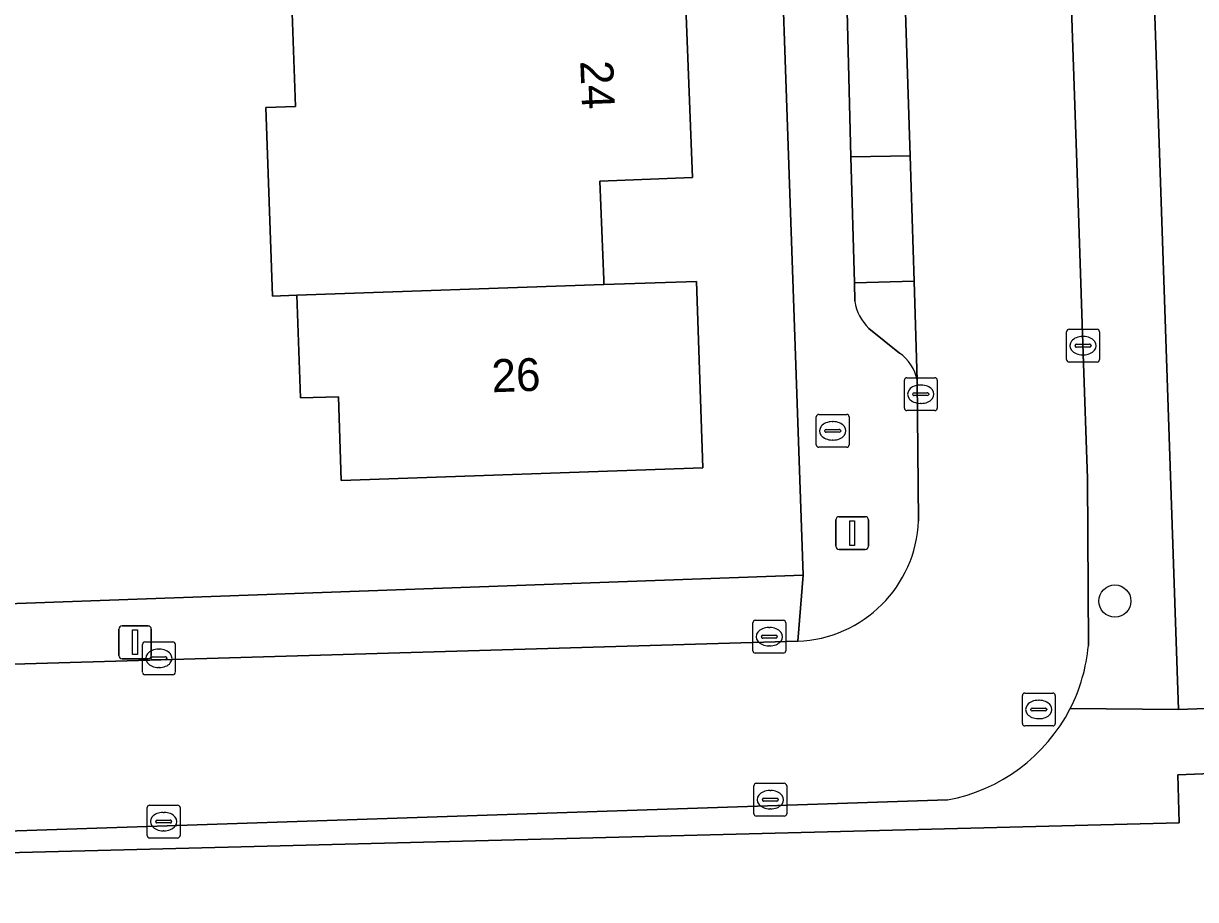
# Model space of a CAD drawing. Extents: x 161084 to 161928, y 385354 to 386522.
# Drawn here: x 161611.48 to 161647.18, y 386328.14 to 386354.82 of the extents above; entities that cross this region are included whole.
import ezdxf

# ---------------------------------------------------------------- set-up
doc = ezdxf.new("R2010")
doc.units = 0
for name, color, linetype in [('IMGEO_Boom', 7, 'Continuous'), ('IMGEO_Brandkraan', 7, 'Continuous'), ('IMGEO_Erf', 7, 'Continuous'), ('IMGEO_Groenvoorziening', 7, 'Continuous'), ('IMGEO_Kolk', 7, 'Continuous'), ('IMGEO_Lichtmast', 7, 'Continuous'), ('IMGEO_Pand', 7, 'Continuous'), ('IMGEO_Pand_nummerreeks', 7, 'Continuous'), ('IMGEO_Parkeervlak_open', 7, 'Continuous'), ('IMGEO_Rijbaan_lokaal_open', 7, 'Continuous'), ('IMGEO_Rioolput', 7, 'Continuous'), ('IMGEO_Voetpad_open', 7, 'Continuous')]:
    doc.layers.add(name, color=color, linetype=linetype)

msp = doc.modelspace()

# ---------------------------------------------------------------- linework, layer by layer
at = {"layer": 'IMGEO_Boom'}
msp.add_circle((161644.72, 386337.228), 0.489, dxfattribs=at)
at = {"layer": 'IMGEO_Brandkraan'}
for p, q in [((161635.624, 386341.985), (161635.624, 386342.837)), ((161635.699, 386342.911), (161636.551, 386342.911)), ((161636.625, 386342.837), (161636.625, 386341.985)), ((161636.112, 386342.691), (161636.137, 386342.691)), ((161635.883, 386342.405), (161635.883, 386342.417)), ((161636.321, 386342.368), (161635.923, 386342.368)), ((161635.926, 386342.454), (161636.324, 386342.454)), ((161636.135, 386342.131), (161636.11, 386342.131)), ((161636.367, 386342.417), (161636.367, 386342.405)), ((161636.551, 386341.911), (161635.699, 386341.911))]:
    msp.add_line(p, q, dxfattribs=at)
for points in [[(161635.624, 386341.985), (161635.624, 386342.837)], [(161635.699, 386342.911), (161636.551, 386342.911)], [(161636.625, 386342.837), (161636.625, 386341.985)], [(161636.551, 386341.911), (161635.699, 386341.911)]]:
    msp.add_lwpolyline(points, dxfattribs=at)
for centre, radius, start, end in [((161635.701, 386342.835), 0.0765, 91.552, 178.448), ((161635.701, 386342.835), 0.0765, 91.552, 178.448), ((161636.549, 386342.835), 0.0765, 1.552, 88.448), ((161636.549, 386342.835), 0.0765, 1.552, 88.448), ((161635.923, 386342.414), 0.0403, 85.8775, 175.7526), ((161635.92, 386342.404), 0.0366, 178.938, 274.7102), ((161636.324, 386342.411), 0.043, 264.8664, 352.4533), ((161636.328, 386342.416), 0.0386, 1.7309, 96.639), ((161635.701, 386341.987), 0.0765, 181.552, 268.448), ((161635.701, 386341.987), 0.0765, 181.552, 268.448), ((161636.549, 386341.987), 0.0765, 271.552, 358.448), ((161636.549, 386341.987), 0.0765, 271.552, 358.448)]:
    msp.add_arc(centre, radius, start, end, dxfattribs=at)
for centre, major_axis, ratio, start_param, end_param in [((161636.111, 386342.411), (-0.387, 0.002), 0.722429, 4.712389, 7.853982), ((161636.136, 386342.411), (-0.39, 0.002), 0.717154, 1.570796, 4.712389)]:
    msp.add_ellipse(centre, major_axis=major_axis, ratio=ratio, start_param=start_param, end_param=end_param, dxfattribs=at)
at = {"layer": 'IMGEO_Erf'}
for points in [[(161631.468, 386442.867), (161630.642, 386465.121), (161630.394, 386473.506), (161567.522, 386471.288), (161567.994, 386457.272), (161568.518, 386442.6), (161570.26, 386393.761), (161572.389, 386335.756), (161635.223, 386338.014), (161632.968, 386402.53)], [(161669.497, 386373.487), (161669.194, 386374.194), (161668.159, 386403.534), (161663.979, 386403.39), (161644.315, 386402.713), (161646.505, 386338.361), (161646.656, 386333.93), (161660.841, 386334.438), (161670.779, 386334.793), (161669.719, 386364.437), (161669.901, 386364.767)]]:
    msp.add_lwpolyline(points, close=True, dxfattribs=at)
msp.add_lwpolyline([(161631.632, 386355.855), (161631.855, 386350.126), (161629.032, 386350.017), (161629.149, 386347.013), (161629.155, 386346.864), (161631.979, 386346.962), (161632.171, 386341.287), (161621.157, 386340.903), (161621.068, 386343.451), (161619.909, 386343.412), (161619.804, 386346.541), (161619.058, 386346.515), (161618.857, 386352.258), (161619.757, 386352.289), (161619.648, 386355.413)], dxfattribs=at)
at = {"layer": 'IMGEO_Groenvoorziening'}
msp.add_lwpolyline([(161699.109, 386334.013), (161696.69, 386333.925), (161646.639, 386331.937), (161646.674, 386330.47), (161610.96, 386329.563), (161611.214, 386322.838), (161609.73, 386322.75), (161609.873, 386318.297), (161667.929, 386321.203), (161700.638, 386322.84), (161700.48, 386326.968), (161699.417, 386326.93)], close=True, dxfattribs=at)
at = {"layer": 'IMGEO_Kolk'}
for p, q in [((161643.249, 386344.579), (161643.249, 386345.431)), ((161643.324, 386345.505), (161644.176, 386345.505)), ((161644.25, 386345.431), (161644.25, 386344.579)), ((161643.508, 386344.999), (161643.508, 386345.011)), ((161643.551, 386345.048), (161643.949, 386345.048)), ((161643.737, 386345.285), (161643.762, 386345.285)), ((161643.992, 386345.011), (161643.992, 386344.999)), ((161643.946, 386344.962), (161643.548, 386344.962)), ((161643.76, 386344.725), (161643.735, 386344.725)), ((161644.176, 386344.505), (161643.324, 386344.505)), ((161638.306, 386343.101), (161638.306, 386343.953)), ((161638.381, 386344.027), (161639.233, 386344.027)), ((161639.307, 386343.953), (161639.307, 386343.101)), ((161638.608, 386343.57), (161639.006, 386343.57)), ((161638.794, 386343.807), (161638.819, 386343.807)), ((161638.565, 386343.521), (161638.565, 386343.533)), ((161639.003, 386343.484), (161638.605, 386343.484)), ((161638.817, 386343.247), (161638.792, 386343.247)), ((161639.049, 386343.533), (161639.049, 386343.521)), ((161639.233, 386343.027), (161638.381, 386343.027)), ((161633.692, 386335.715), (161633.692, 386336.567)), ((161633.767, 386336.641), (161634.619, 386336.641)), ((161634.18, 386336.421), (161634.205, 386336.421)), ((161634.693, 386336.567), (161634.693, 386335.715)), ((161633.951, 386336.135), (161633.951, 386336.147)), ((161634.389, 386336.098), (161633.991, 386336.098)), ((161633.994, 386336.184), (161634.392, 386336.184)), ((161634.435, 386336.147), (161634.435, 386336.135)), ((161615.1, 386335.057), (161615.1, 386335.909)), ((161615.175, 386335.983), (161616.027, 386335.983)), ((161615.588, 386335.763), (161615.613, 386335.763)), ((161616.101, 386335.909), (161616.101, 386335.057)), ((161634.203, 386335.861), (161634.178, 386335.861)), ((161615.359, 386335.477), (161615.359, 386335.489)), ((161615.797, 386335.44), (161615.399, 386335.44)), ((161615.402, 386335.526), (161615.8, 386335.526)), ((161615.843, 386335.489), (161615.843, 386335.477)), ((161634.619, 386335.641), (161633.767, 386335.641)), ((161615.611, 386335.203), (161615.586, 386335.203)), ((161616.027, 386334.983), (161615.175, 386334.983)), ((161633.722, 386330.751), (161633.722, 386331.603)), ((161633.797, 386331.677), (161634.649, 386331.677)), ((161634.21, 386331.457), (161634.235, 386331.457)), ((161634.723, 386331.603), (161634.723, 386330.751)), ((161633.981, 386331.171), (161633.981, 386331.183)), ((161634.419, 386331.134), (161634.021, 386331.134)), ((161634.024, 386331.22), (161634.422, 386331.22)), ((161634.465, 386331.183), (161634.465, 386331.171)), ((161615.244, 386330.086), (161615.244, 386330.938)), ((161615.319, 386331.012), (161616.171, 386331.012)), ((161615.732, 386330.792), (161615.757, 386330.792)), ((161616.245, 386330.938), (161616.245, 386330.086)), ((161634.233, 386330.897), (161634.208, 386330.897)), ((161615.503, 386330.506), (161615.503, 386330.518)), ((161615.941, 386330.469), (161615.543, 386330.469)), ((161615.546, 386330.555), (161615.944, 386330.555)), ((161615.987, 386330.518), (161615.987, 386330.506)), ((161634.649, 386330.677), (161633.797, 386330.677)), ((161616.171, 386330.012), (161615.319, 386330.012)), ((161615.755, 386330.232), (161615.73, 386330.232))]:
    msp.add_line(p, q, dxfattribs=at)
for points in [[(161643.249, 386344.579), (161643.249, 386345.431)], [(161643.324, 386345.505), (161644.176, 386345.505)], [(161644.25, 386345.431), (161644.25, 386344.579)], [(161644.176, 386344.505), (161643.324, 386344.505)], [(161638.306, 386343.101), (161638.306, 386343.953)], [(161638.381, 386344.027), (161639.233, 386344.027)], [(161639.307, 386343.953), (161639.307, 386343.101)], [(161639.233, 386343.027), (161638.381, 386343.027)], [(161633.692, 386335.715), (161633.692, 386336.567)], [(161633.767, 386336.641), (161634.619, 386336.641)], [(161634.693, 386336.567), (161634.693, 386335.715)], [(161615.1, 386335.057), (161615.1, 386335.909)], [(161615.175, 386335.983), (161616.027, 386335.983)], [(161616.101, 386335.909), (161616.101, 386335.057)], [(161634.619, 386335.641), (161633.767, 386335.641)], [(161616.027, 386334.983), (161615.175, 386334.983)], [(161633.722, 386330.751), (161633.722, 386331.603)], [(161633.797, 386331.677), (161634.649, 386331.677)], [(161634.723, 386331.603), (161634.723, 386330.751)], [(161615.244, 386330.086), (161615.244, 386330.938)], [(161615.319, 386331.012), (161616.171, 386331.012)], [(161616.245, 386330.938), (161616.245, 386330.086)], [(161634.649, 386330.677), (161633.797, 386330.677)], [(161616.171, 386330.012), (161615.319, 386330.012)]]:
    msp.add_lwpolyline(points, dxfattribs=at)
for centre, radius, start, end in [((161643.326, 386345.429), 0.0765, 91.552, 178.448), ((161643.326, 386345.429), 0.0765, 91.552, 178.448), ((161644.174, 386345.429), 0.0765, 1.552, 88.448), ((161644.174, 386345.429), 0.0765, 1.552, 88.448), ((161643.548, 386345.008), 0.0403, 85.8775, 175.7526), ((161643.545, 386344.998), 0.0366, 178.938, 274.7102), ((161643.949, 386345.005), 0.043, 264.8664, 352.4533), ((161643.953, 386345.01), 0.0386, 1.7309, 96.639), ((161643.326, 386344.581), 0.0765, 181.552, 268.448), ((161643.326, 386344.581), 0.0765, 181.552, 268.448), ((161644.174, 386344.581), 0.0765, 271.552, 358.448), ((161644.174, 386344.581), 0.0765, 271.552, 358.448), ((161638.383, 386343.951), 0.0765, 91.552, 178.448), ((161638.383, 386343.951), 0.0765, 91.552, 178.448), ((161639.231, 386343.951), 0.0765, 1.552, 88.448), ((161639.231, 386343.951), 0.0765, 1.552, 88.448), ((161638.605, 386343.53), 0.0403, 85.8775, 175.7526), ((161639.01, 386343.532), 0.0386, 1.7309, 96.639), ((161638.602, 386343.52), 0.0366, 178.938, 274.7102), ((161639.006, 386343.527), 0.043, 264.8664, 352.4533), ((161638.383, 386343.103), 0.0765, 181.552, 268.448), ((161638.383, 386343.103), 0.0765, 181.552, 268.448), ((161639.231, 386343.103), 0.0765, 271.552, 358.448), ((161639.231, 386343.103), 0.0765, 271.552, 358.448), ((161633.769, 386336.565), 0.0765, 91.552, 178.448), ((161633.769, 386336.565), 0.0765, 91.552, 178.448), ((161634.617, 386336.565), 0.0765, 1.552, 88.448), ((161634.617, 386336.565), 0.0765, 1.552, 88.448), ((161633.991, 386336.144), 0.0403, 85.8775, 175.7526), ((161633.988, 386336.134), 0.0366, 178.938, 274.7102), ((161634.392, 386336.141), 0.043, 264.8664, 352.4533), ((161634.396, 386336.146), 0.0386, 1.7309, 96.639), ((161615.177, 386335.907), 0.0765, 91.552, 178.448), ((161615.177, 386335.907), 0.0765, 91.552, 178.448), ((161616.025, 386335.907), 0.0765, 1.552, 88.448), ((161616.025, 386335.907), 0.0765, 1.552, 88.448), ((161633.769, 386335.717), 0.0765, 181.552, 268.448), ((161633.769, 386335.717), 0.0765, 181.552, 268.448), ((161634.617, 386335.717), 0.0765, 271.552, 358.448), ((161634.617, 386335.717), 0.0765, 271.552, 358.448), ((161615.399, 386335.486), 0.0403, 85.8775, 175.7526), ((161615.396, 386335.476), 0.0366, 178.938, 274.7102), ((161615.8, 386335.483), 0.043, 264.8664, 352.4533), ((161615.804, 386335.488), 0.0386, 1.7309, 96.639), ((161615.177, 386335.059), 0.0765, 181.552, 268.448), ((161615.177, 386335.059), 0.0765, 181.552, 268.448), ((161616.025, 386335.059), 0.0765, 271.552, 358.448), ((161616.025, 386335.059), 0.0765, 271.552, 358.448), ((161633.799, 386331.601), 0.0765, 91.552, 178.448), ((161633.799, 386331.601), 0.0765, 91.552, 178.448), ((161634.647, 386331.601), 0.0765, 1.552, 88.448), ((161634.647, 386331.601), 0.0765, 1.552, 88.448), ((161634.021, 386331.18), 0.0403, 85.8775, 175.7526), ((161634.018, 386331.17), 0.0366, 178.938, 274.7102), ((161634.422, 386331.177), 0.043, 264.8664, 352.4533), ((161634.426, 386331.182), 0.0386, 1.7309, 96.639), ((161615.321, 386330.936), 0.0765, 91.552, 178.448), ((161615.321, 386330.936), 0.0765, 91.552, 178.448), ((161616.169, 386330.936), 0.0765, 1.552, 88.448), ((161616.169, 386330.936), 0.0765, 1.552, 88.448), ((161633.799, 386330.753), 0.0765, 181.552, 268.448), ((161633.799, 386330.753), 0.0765, 181.552, 268.448), ((161634.647, 386330.753), 0.0765, 271.552, 358.448), ((161634.647, 386330.753), 0.0765, 271.552, 358.448), ((161615.543, 386330.515), 0.0403, 85.8775, 175.7526), ((161615.54, 386330.505), 0.0366, 178.938, 274.7102), ((161615.944, 386330.512), 0.043, 264.8664, 352.4533), ((161615.948, 386330.517), 0.0386, 1.7309, 96.639), ((161615.321, 386330.088), 0.0765, 181.552, 268.448), ((161615.321, 386330.088), 0.0765, 181.552, 268.448), ((161616.169, 386330.088), 0.0765, 271.552, 358.448), ((161616.169, 386330.088), 0.0765, 271.552, 358.448)]:
    msp.add_arc(centre, radius, start, end, dxfattribs=at)
for centre, major_axis, ratio, start_param, end_param in [((161643.736, 386345.005), (-0.387, 0.002), 0.722429, 4.712389, 7.853982), ((161643.761, 386345.005), (-0.39, 0.002), 0.717154, 1.570796, 4.712389), ((161638.793, 386343.527), (-0.387, 0.002), 0.722429, 4.712389, 7.853982), ((161638.818, 386343.527), (-0.39, 0.002), 0.717154, 1.570796, 4.712389), ((161634.179, 386336.141), (-0.387, 0.002), 0.722429, 4.712389, 7.853982), ((161634.204, 386336.141), (-0.39, 0.002), 0.717154, 1.570796, 4.712389), ((161615.587, 386335.483), (-0.387, 0.002), 0.722429, 4.712389, 7.853982), ((161615.612, 386335.483), (-0.39, 0.002), 0.717154, 1.570796, 4.712389), ((161634.209, 386331.177), (-0.387, 0.002), 0.722429, 4.712389, 7.853982), ((161634.234, 386331.177), (-0.39, 0.002), 0.717154, 1.570796, 4.712389), ((161615.731, 386330.512), (-0.387, 0.002), 0.722429, 4.712389, 7.853982), ((161615.756, 386330.512), (-0.39, 0.002), 0.717154, 1.570796, 4.712389)]:
    msp.add_ellipse(centre, major_axis=major_axis, ratio=ratio, start_param=start_param, end_param=end_param, dxfattribs=at)
at = {"layer": 'IMGEO_Lichtmast'}
for p, q in [((161636.221, 386338.897), (161636.221, 386339.697)), ((161636.221, 386339.697), (161636.221, 386338.897)), ((161636.321, 386339.797), (161637.111, 386339.797)), ((161637.111, 386339.797), (161636.321, 386339.797)), ((161637.211, 386339.697), (161637.211, 386338.897)), ((161637.211, 386338.897), (161637.211, 386339.697)), ((161637.111, 386338.797), (161636.321, 386338.797)), ((161636.321, 386338.797), (161637.111, 386338.797)), ((161614.479, 386336.472), (161615.269, 386336.472)), ((161615.269, 386336.472), (161614.479, 386336.472)), ((161614.379, 386335.572), (161614.379, 386336.372)), ((161614.379, 386336.372), (161614.379, 386335.572)), ((161615.369, 386336.372), (161615.369, 386335.572)), ((161615.369, 386335.572), (161615.369, 386336.372)), ((161615.269, 386335.472), (161614.479, 386335.472)), ((161614.479, 386335.472), (161615.269, 386335.472))]:
    msp.add_line(p, q, dxfattribs=at)
for points in [[(161636.641, 386339.672), (161636.791, 386339.672), (161636.791, 386338.922), (161636.641, 386338.922), (161636.641, 386339.672)], [(161614.799, 386336.347), (161614.949, 386336.347), (161614.949, 386335.597), (161614.799, 386335.597), (161614.799, 386336.347)]]:
    msp.add_lwpolyline(points, dxfattribs=at)
for centre, start, end in [((161636.321, 386339.697), 90, 180), ((161636.321, 386339.697), 90, 180), ((161637.111, 386339.697), 0, 90), ((161637.111, 386339.697), 360, 90), ((161636.321, 386338.897), 180, 270), ((161636.321, 386338.897), 180, 270), ((161637.111, 386338.897), 270, 0), ((161637.111, 386338.897), 270, 0), ((161614.479, 386336.372), 90, 180), ((161614.479, 386336.372), 90, 180), ((161615.269, 386336.372), 0, 90), ((161615.269, 386336.372), 360, 90), ((161614.479, 386335.572), 180, 270), ((161614.479, 386335.572), 180, 270), ((161615.269, 386335.572), 270, 0), ((161615.269, 386335.572), 270, 0)]:
    msp.add_arc(centre, 0.1, start, end, dxfattribs=at)
at = {"layer": 'IMGEO_Pand'}
for points in [[(161631.632, 386355.855), (161622.546, 386355.514), (161619.648, 386355.413), (161619.757, 386352.289), (161618.857, 386352.258), (161619.058, 386346.515), (161619.804, 386346.541), (161629.155, 386346.864), (161629.149, 386347.013), (161629.032, 386350.017), (161631.855, 386350.126)], [(161629.155, 386346.864), (161619.804, 386346.541), (161619.909, 386343.412), (161621.068, 386343.451), (161621.157, 386340.903), (161632.171, 386341.287), (161631.979, 386346.962)]]:
    msp.add_lwpolyline(points, close=True, dxfattribs=at)
at = {"layer": 'IMGEO_Parkeervlak_open'}
msp.add_lwpolyline([(161638.126, 386361.718), (161636.398, 386361.645), (161636.677, 386350.76), (161638.479, 386350.782)], close=True, dxfattribs=at)
for points in [[(161638.602, 386346.97), (161636.786, 386346.916), (161636.797, 386346.36)], [(161638.699, 386343.953), (161638.602, 386346.97)], [(161637.225, 386345.531), (161638.157, 386344.779)]]:
    msp.add_lwpolyline(points, dxfattribs=at)
for centre, radius, start, end in [((161638.23, 386346.575), 1.449, 188.5275, 226.0857), ((161637.383, 386343.68), 1.344, 11.7157, 54.828)]:
    msp.add_arc(centre, radius, start, end, dxfattribs=at)
at = {"layer": 'IMGEO_Rijbaan_lokaal_open'}
for points in [[(161643.431, 386354.379), (161643.247, 386359.85), (161643.116, 386363.636), (161642.833, 386369.626), (161642.688, 386373.459), (161642.647, 386373.721), (161637.743, 386373.597), (161637.933, 386367.729), (161638.126, 386361.718), (161638.479, 386350.782), (161638.602, 386346.97), (161638.699, 386343.953), (161638.741, 386339.671)], [(161643.911, 386335.87), (161643.884, 386340.956), (161643.756, 386344.753), (161643.56, 386350.575), (161643.431, 386354.379)], [(161635.06, 386336.004), (161608.395, 386335.225)], [(161572.563, 386328.942), (161639.625, 386331.173)]]:
    msp.add_lwpolyline(points, dxfattribs=at)
msp.add_lwpolyline([(161638.479, 386350.782), (161636.677, 386350.76), (161636.786, 386346.916), (161638.602, 386346.97)], close=True, dxfattribs=at)
for centre, radius, start, end in [((161634.911, 386339.835), 3.834, 272.2282, 357.5534), ((161638.674, 386336.344), 5.259, 332.9703, 354.8311), ((161638.678, 386336.34), 5.252, 280.3819, 332.9887)]:
    msp.add_arc(centre, radius, start, end, dxfattribs=at)
at = {"layer": 'IMGEO_Rioolput'}
for p, q in [((161641.901, 386333.5), (161641.901, 386334.352)), ((161641.976, 386334.426), (161642.828, 386334.426)), ((161642.902, 386334.352), (161642.902, 386333.5)), ((161642.16, 386333.92), (161642.16, 386333.932)), ((161642.203, 386333.969), (161642.601, 386333.969)), ((161642.389, 386334.206), (161642.414, 386334.206)), ((161642.644, 386333.932), (161642.644, 386333.92)), ((161642.598, 386333.883), (161642.2, 386333.883)), ((161642.412, 386333.646), (161642.387, 386333.646)), ((161642.828, 386333.426), (161641.976, 386333.426))]:
    msp.add_line(p, q, dxfattribs=at)
for points in [[(161641.901, 386333.5), (161641.901, 386334.352)], [(161641.976, 386334.426), (161642.828, 386334.426)], [(161642.902, 386334.352), (161642.902, 386333.5)], [(161642.828, 386333.426), (161641.976, 386333.426)]]:
    msp.add_lwpolyline(points, dxfattribs=at)
for centre, radius, start, end in [((161641.978, 386334.35), 0.0765, 91.552, 178.448), ((161641.978, 386334.35), 0.0765, 91.552, 178.448), ((161642.826, 386334.35), 0.0765, 1.552, 88.448), ((161642.826, 386334.35), 0.0765, 1.552, 88.448), ((161642.2, 386333.929), 0.0403, 85.8775, 175.7526), ((161642.197, 386333.919), 0.0366, 178.938, 274.7102), ((161642.601, 386333.926), 0.043, 264.8664, 352.4533), ((161642.605, 386333.931), 0.0386, 1.7309, 96.639), ((161641.978, 386333.502), 0.0765, 181.552, 268.448), ((161641.978, 386333.502), 0.0765, 181.552, 268.448), ((161642.826, 386333.502), 0.0765, 271.552, 358.448), ((161642.826, 386333.502), 0.0765, 271.552, 358.448)]:
    msp.add_arc(centre, radius, start, end, dxfattribs=at)
for centre, major_axis, ratio, start_param, end_param in [((161642.388, 386333.926), (-0.387, 0.002), 0.722429, 4.712389, 7.853982), ((161642.413, 386333.926), (-0.39, 0.002), 0.717154, 1.570796, 4.712389)]:
    msp.add_ellipse(centre, major_axis=major_axis, ratio=ratio, start_param=start_param, end_param=end_param, dxfattribs=at)
at = {"layer": 'IMGEO_Voetpad_open'}
for points in [[(161631.468, 386442.867), (161632.968, 386402.53), (161635.223, 386338.014), (161635.06, 386336.004)], [(161636.797, 386346.36), (161636.786, 386346.916), (161636.677, 386350.76), (161636.398, 386361.645), (161636.18, 386367.669), (161635.766, 386379.068), (161635.546, 386385.127), (161635.135, 386396.451), (161634.916, 386402.492), (161634.501, 386413.835), (161634.285, 386419.739)], [(161643.358, 386333.954), (161646.656, 386333.93), (161646.505, 386338.361), (161644.315, 386402.713)], [(161641.783, 386402.226), (161641.915, 386398.407), (161642.117, 386392.566), (161642.247, 386388.797), (161642.442, 386383.147), (161642.573, 386379.352), (161642.661, 386376.76), (161642.647, 386373.721), (161642.688, 386373.459), (161642.833, 386369.626), (161643.116, 386363.636), (161643.247, 386359.85), (161643.431, 386354.379), (161643.56, 386350.575), (161643.756, 386344.753), (161643.884, 386340.956), (161643.911, 386335.87)], [(161638.157, 386344.779), (161637.225, 386345.531)], [(161638.741, 386339.671), (161638.699, 386343.953)], [(161646.639, 386331.937), (161696.69, 386333.925), (161699.109, 386334.013), (161699.417, 386326.93), (161700.48, 386326.968), (161700.638, 386322.84), (161702.136, 386322.917), (161701.918, 386328.595), (161700.839, 386328.558), (161700.558, 386335.87), (161700.393, 386340.17), (161696.458, 386340.02), (161696.613, 386335.718), (161695.608, 386335.682), (161682.683, 386335.219), (161679.211, 386335.095), (161678.981, 386335.087), (161672.087, 386334.84), (161670.779, 386334.793), (161660.841, 386334.438), (161646.656, 386333.93), (161643.358, 386333.954)], [(161608.395, 386335.225), (161635.06, 386336.004), (161635.223, 386338.014), (161572.389, 386335.756)], [(161610.96, 386329.563), (161646.674, 386330.47), (161646.639, 386331.937)], [(161639.625, 386331.173), (161572.563, 386328.942)]]:
    msp.add_lwpolyline(points, dxfattribs=at)
for centre, radius, start, end in [((161638.23, 386346.575), 1.449, 188.5275, 226.0857), ((161637.383, 386343.68), 1.344, 11.7157, 54.828), ((161634.911, 386339.835), 3.834, 272.2282, 357.5534), ((161638.674, 386336.344), 5.259, 332.9703, 354.8311), ((161638.678, 386336.34), 5.252, 280.3819, 332.9887)]:
    msp.add_arc(centre, radius, start, end, dxfattribs=at)

# ---------------------------------------------------------------- texts
at = {"layer": 'IMGEO_Pand_nummerreeks'}
for s, rotation, p in [('24', 272.2286, (161628.434, 386353.673)), ('26', 1.9996, (161625.751, 386343.584))]:
    msp.add_text(s, height=1, rotation=rotation, dxfattribs=at).set_placement(p)

doc.saveas('drawing.dxf')
